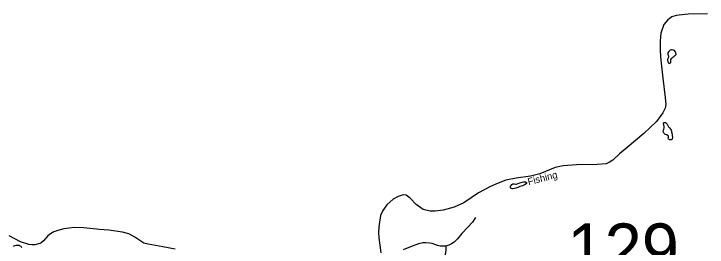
# Model space of a CAD drawing. Extents: x 2220236 to 2384410, y 720751 to 894131.
# Drawn here: x 2354215 to 2368989, y 873582 to 878546 of the extents above; entities that cross this region are included whole.
import ezdxf

# ---------------------------------------------------------------- set-up
doc = ezdxf.new("R2010")
doc.units = 0
doc.layers.add('Default', color=7, linetype='Continuous')

msp = doc.modelspace()

# ---------------------------------------------------------------- linework, layer by layer
at = {"layer": 'Default'}
for points in [[(2368997, 878546), (2368583, 878537), (2368326, 878514), (2368236, 878483), (2368151, 878420), (2368066, 878318), (2368005, 878134), (2367987, 877972), (2367987, 877756), (2368005, 877562), (2368045, 877175), (2368092, 876763), (2368110, 876614), (2368097, 876538), (2368047, 876443), (2367908, 876254), (2367642, 875999), (2367285, 875702), (2367123, 875567), (2366983, 875432), (2366911, 875387), (2366835, 875356), (2366646, 875342), (2366207, 875335), (2365919, 875313), (2365752, 875277), (2365425, 875144), (2365228, 875095), (2364922, 875050), (2364697, 875005), (2364535, 874946), (2364373, 874874), (2364117, 874734), (2363804, 874525), (2363597, 874430), (2363366, 874365), (2363196, 874345), (2363088, 874345), (2362940, 874385), (2362791, 874489), (2362659, 874622), (2362573, 874689), (2362515, 874694), (2362402, 874662), (2362299, 874604), (2362164, 874482), (2362078, 874361), (2362029, 874257), (2361995, 874011), (2361988, 873892), (2361992, 873779), (2362017, 873624), (2362035, 873458)], [(2368327, 877680), (2368324, 877714), (2368309, 877746), (2368294, 877765), (2368268, 877777), (2368246, 877784), (2368232, 877784), (2368204, 877773), (2368187, 877760), (2368177, 877752), (2368165, 877738), (2368155, 877718), (2368154, 877705), (2368153, 877686), (2368159, 877664), (2368163, 877646), (2368166, 877634), (2368166, 877622), (2368162, 877610), (2368153, 877595), (2368149, 877587), (2368145, 877575), (2368146, 877557), (2368150, 877540), (2368155, 877523), (2368161, 877512), (2368167, 877502), (2368169, 877498), (2368175, 877494), (2368183, 877493), (2368197, 877497), (2368211, 877505), (2368215, 877514), (2368218, 877533), (2368214, 877555), (2368216, 877565), (2368219, 877577), (2368238, 877602), (2368258, 877622), (2368282, 877641), (2368297, 877652), (2368305, 877658), (2368327, 877680)], [(2368053, 876040), (2368059, 876070), (2368066, 876091), (2368073, 876119), (2368075, 876138), (2368073, 876153), (2368068, 876171), (2368066, 876185), (2368062, 876198), (2368059, 876206), (2368059, 876215), (2368061, 876225), (2368071, 876233), (2368083, 876235), (2368093, 876233), (2368101, 876232), (2368117, 876220), (2368137, 876197), (2368169, 876145), (2368188, 876118), (2368208, 876092), (2368223, 876073), (2368230, 876058), (2368233, 876039), (2368240, 876015), (2368240, 875999), (2368241, 875983), (2368245, 875955), (2368250, 875925), (2368249, 875907), (2368245, 875893), (2368243, 875885), (2368241, 875877), (2368240, 875873), (2368238, 875869), (2368222, 875865), (2368202, 875866), (2368188, 875868), (2368172, 875877), (2368165, 875888), (2368161, 875903), (2368163, 875920), (2368166, 875931), (2368167, 875940), (2368166, 875948), (2368160, 875954), (2368151, 875961), (2368139, 875969), (2368123, 875974), (2368105, 875982), (2368087, 875989), (2368072, 876001), (2368066, 876011), (2368060, 876023), (2368056, 876032), (2368053, 876040)], [(2364915, 874925), (2364924, 874925), (2364941, 874928), (2364965, 874935), (2364996, 874948), (2365024, 874956), (2365050, 874963), (2365078, 874968), (2365096, 874970), (2365116, 874969), (2365128, 874965), (2365138, 874955), (2365143, 874947), (2365141, 874940), (2365137, 874933), (2365113, 874915), (2365052, 874889), (2364996, 874871), (2364955, 874853), (2364913, 874835), (2364885, 874831), (2364851, 874826), (2364834, 874825), (2364821, 874827), (2364805, 874835), (2364800, 874841), (2364797, 874851), (2364802, 874877), (2364814, 874897), (2364829, 874914), (2364851, 874928), (2364862, 874931), (2364875, 874931), (2364915, 874925)], [(2364054, 874211), (2363986, 874115), (2363890, 874004), (2363765, 873875), (2363669, 873756), (2363595, 873684), (2363542, 873649), (2363482, 873622), (2363423, 873599)], [(2357656, 873535), (2357387, 873591), (2357075, 873644), (2356988, 873667), (2356920, 873708), (2356795, 873796), (2356664, 873865), (2356530, 873903), (2356238, 873940), (2356043, 873955), (2355707, 873989), (2355499, 873997), (2355395, 873987), (2355281, 873972), (2355150, 873934), (2355068, 873905), (2354999, 873865), (2354941, 873820), (2354843, 873715), (2354789, 873668), (2354765, 873658), (2354660, 873629), (2354598, 873628), (2354532, 873637), (2354357, 873697), (2354118, 873822)], [(2354208, 873600), (2354218, 873607), (2354234, 873613), (2354264, 873622), (2354294, 873626), (2354306, 873627), (2354318, 873624), (2354326, 873621), (2354344, 873612), (2354361, 873602), (2354373, 873592), (2354381, 873584), (2354387, 873578)], [(2363423, 873599), (2363365, 873600), (2363300, 873605), (2363244, 873617), (2363128, 873656), (2363083, 873665), (2362997, 873670), (2362930, 873670), (2362837, 873650), (2362703, 873600), (2362509, 873524)], [(2363423, 873599), (2363424, 873564), (2363419, 873510), (2363395, 873357), (2363379, 873259), (2363358, 873185), (2363316, 873021), (2363226, 872749), (2363150, 872497), (2363125, 872420), (2363101, 872468), (2363071, 872585), (2363029, 872699), (2363004, 872793), (2362988, 872851), (2362972, 872895), (2362953, 872921), (2362926, 872942), (2362900, 872954), (2362859, 872964)]]:
    msp.add_lwpolyline(points, dxfattribs=at)

# ---------------------------------------------------------------- texts
msp.add_text('Fishing', height=150, rotation=14.4406, dxfattribs=at).set_placement((2365186, 874897))
msp.add_text('129', height=1066.3, dxfattribs=at).set_placement((2366011, 873019))

doc.saveas('drawing.dxf')
